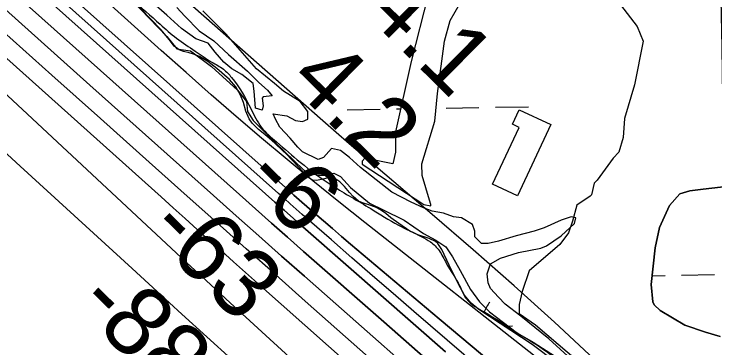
# Model space of a CAD drawing. Extents: x 3887375 to 3925618, y 296674 to 322633.
# Drawn here: x 3896096 to 3896776, y 312224 to 312548 of the extents above; entities that cross this region are included whole.
import ezdxf

# ---------------------------------------------------------------- set-up
doc = ezdxf.new("R2010")
doc.units = 0
for name, color, linetype in [('V-BLDG-OTLN', 7, 'Continuous'), ('V-GRID-MAJR', 7, 'Continuous'), ('V-RIVR-EDGE', 7, 'Continuous'), ('V-RIVR-JETY', 7, 'Continuous'), ('V-RIVR-RANG', 7, 'Continuous'), ('V-TOPO-DPTH', 7, 'Continuous'), ('V-TOPO-MAJR', 7, 'Continuous'), ('V-TOPO-MINR', 7, 'Continuous'), ('V-TOPO-SHOR', 7, 'Continuous'), ('V-TOPO-WATR', 7, 'Continuous'), ('V-WETL-SWMP', 7, 'Continuous')]:
    doc.layers.add(name, color=color, linetype=linetype)

msp = doc.modelspace()

# ---------------------------------------------------------------- linework, layer by layer
at = {"layer": 'V-BLDG-OTLN'}
msp.add_lwpolyline([(3896560.37, 312383.21), (3896586.1, 312438.39), (3896579.59, 312441.42), (3896586.08, 312455.35), (3896616.75, 312441.05), (3896584.52, 312371.94)], close=True, dxfattribs=at)
at = {"layer": 'V-GRID-MAJR'}
msp.add_spline([(3896958.33, 302197.09), (3896856.11, 308255.12), (3896753.86, 314315.07), (3896651.61, 320375.03), (3896651.57, 320376.96)], degree=3, dxfattribs=at)
at = {"layer": 'V-RIVR-EDGE'}
msp.add_spline([(3896115.81, 312736.34), (3896123.65, 312723.71), (3896129.94, 312714.39), (3896135.57, 312703.73), (3896139.52, 312690.42), (3896139.84, 312681.44), (3896138.16, 312674.8), (3896136.82, 312674.13), (3896128.53, 312683.13), (3896119.59, 312696.46), (3896111.3, 312706.79), (3896107.31, 312707.79), (3896104.98, 312706.47), (3896104.3, 312701.15), (3896107.93, 312688.84), (3896111.24, 312681.18), (3896123.51, 312667.18), (3896140.75, 312647.19), (3896160.96, 312617.21), (3896188.48, 312584.89), (3896210.04, 312563.22), (3896237.58, 312538.54), (3896253.51, 312524.87), (3896271.43, 312512.52), (3896287.7, 312501.84), (3896298.99, 312494.83), (3896306.95, 312486.83), (3896325.83, 312456.19), (3896335.76, 312438.54), (3896350.69, 312424.2), (3896373.59, 312404.53), (3896404.79, 312381.84), (3896441.98, 312359.47), (3896468.87, 312343.44), (3896491.13, 312332.41), (3896500.09, 312327.07), (3896508.39, 312318.73), (3896515.34, 312306.41), (3896528.25, 312284.43), (3896534.87, 312271.78), (3896552.8, 312258.77), (3896583.01, 312239.74), (3896613.56, 312220.04), (3896639.77, 312198.69), (3896665.32, 312175.69), (3896698.52, 312152.99), (3896718.44, 312138.98), (3896746.97, 312114.63), (3896768.21, 312094.29), (3896793.75, 312068.29), (3896812.65, 312048.29), (3896828.9, 312029.96), (3896844.47, 312006.31), (3896867.36, 311982.32), (3896895.89, 311955.97), (3896948.98, 311909.95), (3896976.52, 311885.61), (3896985.15, 311878.61), (3896997.77, 311872.92), (3897005.41, 311870.24), (3897020.03, 311862.89), (3897041.6, 311845.88), (3897061.18, 311830.87), (3897070.14, 311823.86), (3897078.77, 311813.86), (3897087.7, 311797.55), (3897092.33, 311785.56), (3897096.96, 311776.91), (3897111.21, 311756.25), (3897119.5, 311747.25), (3897129.46, 311738.58), (3897149.37, 311722.57), (3897170.94, 311704.56), (3897186.2, 311690.56), (3897201.78, 311670.24), (3897228.63, 311633.26), (3897264.74, 311581.63), (3897280, 311564.96), (3897305.21, 311539.96), (3897328.43, 311515.63), (3897360.94, 311485.95), (3897388.81, 311458.28), (3897419.34, 311434.26), (3897433.94, 311420.26), (3897454.49, 311394.6), (3897475.04, 311368.28), (3897490.64, 311354.61), (3897505.56, 311336.62), (3897515.83, 311319.63), (3897527.76, 311305.3), (3897546.67, 311288.3), (3897564.61, 311280.6), (3897578.22, 311271.26), (3897592.82, 311257.92), (3897613.06, 311238.59), (3897630.3, 311218.92), (3897644.55, 311200.6), (3897648.87, 311196.6), (3897654.85, 311195.92), (3897664.81, 311187.91), (3897681.4, 311173.9), (3897695.99, 311156.24), (3897728.16, 311123.24), (3897747.72, 311099.25), (3897753.68, 311088.26), (3897756.67, 311085.6), (3897762.65, 311082.92), (3897779.57, 311067.58), (3897798.47, 311046.92), (3897815.39, 311028.59), (3897831.98, 311014.58), (3897852.23, 310999.9), (3897867.82, 310985.56), (3897880.75, 310970.23), (3897894, 310949.25), (3897907.58, 310928.6), (3897922.16, 310908.28), (3897948.03, 310879.62), (3897967.26, 310856.62), (3897987.83, 310835.29), (3898011.71, 310813.28), (3898048.56, 310785.26), (3898064.49, 310774.25), (3898081.41, 310759.24), (3898099.65, 310738.91), (3898112.92, 310724.58), (3898123.19, 310708.59), (3898130.8, 310696.27), (3898136.77, 310688.94), (3898147.38, 310677.27), (3898159.99, 310664.27), (3898168.95, 310655.27), (3898196.47, 310623.61), (3898206.08, 310609.29), (3898214.03, 310600.63), (3898230.28, 310581.96), (3898242.21, 310565.31), (3898262.44, 310541.31), (3898281.68, 310521.32), (3898296.6, 310505.98), (3898340.41, 310470.29), (3898350.02, 310459.29), (3898356.97, 310445.31), (3898373.55, 310425.98), (3898390.14, 310409.65), (3898399.44, 310404.64), (3898413.38, 310395.29), (3898421.67, 310387.29), (3898429.97, 310378.62), (3898436.58, 310363.31), (3898463.44, 310334.65), (3898482.35, 310314.65), (3898496.61, 310298.32), (3898513.19, 310279.65), (3898535.74, 310254.66), (3898547.35, 310241.99), (3898560.27, 310224.67), (3898576.51, 310203.01), (3898592.1, 310187.68), (3898611.34, 310166.02), (3898633.55, 310138.69), (3898638.19, 310134.36), (3898642.51, 310133.02), (3898652.14, 310127.67), (3898657.79, 310123.67), (3898665.42, 310115.67), (3898676.69, 310101.68), (3898685.97, 310090.68), (3898692.61, 310085.34), (3898699.25, 310080.34), (3898707.87, 310070.01), (3898714.49, 310056.36), (3898718.44, 310043.71), (3898720.43, 310041.05), (3898727.4, 310036.37), (3898760.27, 310015.01), (3898774.22, 310006), (3898785.49, 309994.33), (3898801.4, 309973.34), (3898808.69, 309959.36), (3898822.61, 309942.36), (3898837.86, 309924.7), (3898844.83, 309916.37), (3898858.75, 309899.04), (3898871.35, 309885.38), (3898894.54, 309850.41), (3898899.85, 309846.73), (3898908.49, 309840.73), (3898917.12, 309838.05), (3898920.44, 309835.71), (3898928.06, 309822.72), (3898935.35, 309812.73), (3898943.64, 309802.73), (3898951.92, 309787.75), (3898962.85, 309772.42), (3898972.46, 309757.44), (3898979.1, 309752.43), (3898987.07, 309749.09), (3898990.72, 309745.09), (3899001.98, 309727.77), (3899013.26, 309715.44), (3899031.17, 309696.44), (3899044.76, 309680.11), (3899055.7, 309665.45), (3899064.98, 309653.79), (3899074.59, 309640.13), (3899085.54, 309630.79), (3899093.85, 309628.11), (3899099.17, 309628.1), (3899103.15, 309626.09), (3899108.12, 309616.11), (3899114.74, 309606.45), (3899123.68, 309591.13), (3899128.32, 309582.8), (3899128.31, 309580.47), (3899127.62, 309569.17), (3899127.94, 309565.84), (3899132.92, 309561.51), (3899159.78, 309529.19), (3899190.96, 309497.19), (3899204.88, 309480.52), (3899212.17, 309470.2), (3899224.78, 309457.2), (3899244.68, 309437.53), (3899252.64, 309429.86), (3899261.93, 309422.85), (3899272.56, 309415.84), (3899279.52, 309406.52), (3899287.47, 309396.19), (3899300.06, 309376.54), (3899311.33, 309362.54), (3899327.91, 309343.22), (3899342.17, 309325.56), (3899360.07, 309304.56), (3899377.31, 309282.9), (3899414.45, 309240.58), (3899433.35, 309219.58), (3899447.28, 309203.92), (3899464.53, 309184.92), (3899479.11, 309166.93), (3899493.37, 309149.94)], degree=3, dxfattribs=at)
at = {"layer": 'V-RIVR-JETY'}
for points in [[(3896210.38, 312561.49), (3896244.09, 312526.69), (3896253.87, 312514.73), (3896260.4, 312513.64), (3896266.92, 312512.55), (3896287.59, 312497.33), (3896312.6, 312474.49), (3896321.3, 312463.62), (3896322.38, 312453.83), (3896327.82, 312445.13), (3896335.43, 312437.52), (3896348.48, 312424.47), (3896376.76, 312397.28), (3896383.28, 312394.02), (3896390.89, 312391.85), (3896398.5, 312391.85), (3896406.12, 312394.02), (3896412.64, 312390.76), (3896422.43, 312379.88), (3896440.91, 312364.66), (3896453.96, 312358.14), (3896474.63, 312348.35), (3896493.11, 312335.3), (3896505.07, 312328.77), (3896514.86, 312322.25), (3896521.39, 312312.46), (3896529, 312299.41), (3896538.78, 312280.93), (3896547.48, 312268.97), (3896557.27, 312259.18), (3896584.46, 312238.52), (3896599.68, 312229.82), (3896621.43, 312215.68)], [(3896253.87, 312554.96), (3896261.49, 312546.26), (3896275.62, 312532.13), (3896289.76, 312522.34), (3896303.9, 312509.29), (3896322.38, 312492.98), (3896327.82, 312487.54), (3896333.26, 312482.1), (3896341.96, 312474.49), (3896346.31, 312469.05), (3896337.61, 312467.97), (3896336.52, 312466.88), (3896337.61, 312459.27), (3896336.52, 312454.92), (3896330, 312457.09), (3896328.91, 312473.4), (3896327.82, 312481.02), (3896316.95, 312489.72), (3896307.16, 312495.15), (3896299.55, 312501.68), (3896290.85, 312511.46), (3896284.32, 312520.16), (3896272.36, 312524.51), (3896258.22, 312534.3), (3896244.09, 312547.35), (3896223.43, 312565.84)], [(3896651.88, 312199.37), (3896614.91, 312233.08), (3896587.72, 312254.83), (3896572.49, 312266.79), (3896565.97, 312273.32), (3896558.36, 312282.01), (3896556.18, 312287.45), (3896555.1, 312296.15), (3896558.36, 312305.94), (3896568.15, 312311.38), (3896585.54, 312316.81), (3896607.29, 312321.16), (3896612.73, 312323.34), (3896626.87, 312333.12), (3896639.92, 312345.09), (3896641, 312350.52), (3896636.65, 312351.61), (3896626.87, 312348.35), (3896610.56, 312340.74), (3896600.77, 312337.47), (3896583.37, 312333.12), (3896565.97, 312327.69), (3896556.18, 312325.51), (3896549.66, 312325.51), (3896543.13, 312332.04), (3896543.13, 312337.47), (3896540.96, 312344), (3896530.08, 312350.52), (3896522.47, 312351.61), (3896512.69, 312354.87), (3896501.81, 312357.05), (3896493.11, 312360.31), (3896481.15, 312365.75), (3896462.66, 312375.53), (3896432.22, 312399.46), (3896421.34, 312409.25), (3896412.64, 312415.77), (3896403.94, 312417.95), (3896396.33, 312409.25), (3896390.89, 312407.07), (3896375.67, 312414.68), (3896371.32, 312419.03), (3896363.71, 312427.73), (3896353.92, 312438.61), (3896349.57, 312446.22), (3896347.39, 312451.66), (3896360.44, 312449.48), (3896369.14, 312445.13), (3896375.67, 312444.04), (3896381.11, 312446.22), (3896381.11, 312453.83), (3896373.49, 312463.62), (3896357.18, 312473.4), (3896348.48, 312481.02), (3896331.08, 312495.15), (3896301.72, 312528.86), (3896278.89, 312551.7)]]:
    msp.add_lwpolyline(points, dxfattribs=at)
at = {"layer": 'V-TOPO-DPTH'}
for points in [[(3896837.32, 311881.95), (3896755.07, 311957.29), (3896700.46, 312007.02), (3896645.67, 312056.54), (3896590.6, 312105.75), (3896535.35, 312154.76), (3896377.65, 312293.8), (3896355.51, 312313.36), (3896333.4, 312332.95), (3896311.33, 312352.59), (3896289.29, 312372.26), (3896169.34, 312479.5), (3896087.34, 312552.79), (3896005.31, 312626.06), (3895923.25, 312699.29), (3895841.17, 312772.5), (3895622.31, 312967.62), (3895604.76, 312983.24), (3895587.2, 312998.83), (3895569.6, 313014.39), (3895551.99, 313029.92), (3895236.78, 313307.47), (3895189.92, 313348.65)], [(3895189.92, 313348.65), (3895236.78, 313307.47), (3895551.99, 313029.92), (3895569.6, 313014.39), (3895587.2, 312998.83), (3895604.76, 312983.24), (3895622.31, 312967.62), (3895841.17, 312772.5), (3895923.25, 312699.29), (3896005.31, 312626.06), (3896087.34, 312552.79), (3896169.34, 312479.5), (3896289.29, 312372.26), (3896311.33, 312352.59), (3896333.4, 312332.95), (3896355.51, 312313.36), (3896377.65, 312293.8), (3896535.35, 312154.76), (3896590.6, 312105.75), (3896645.67, 312056.54), (3896700.46, 312007.02), (3896755.07, 311957.29), (3896837.32, 311881.95)], [(3896509.12, 312201.47), (3896454.66, 312249.48), (3896376.83, 312317.89), (3896361.22, 312331.64), (3896345.64, 312345.41), (3896330.09, 312359.22), (3896314.57, 312373.06), (3896020.47, 312635.71), (3895950.23, 312698.41), (3895879.97, 312761.09), (3895809.68, 312823.73), (3895739.38, 312886.36), (3895646.6, 312968.96), (3895622.66, 312990.25), (3895598.7, 313011.53), (3895574.71, 313032.79), (3895550.72, 313054.03), (3895452.04, 313141.28), (3895378.64, 313206.07), (3895305.16, 313270.77), (3895231.56, 313335.34)], [(3895231.56, 313335.34), (3895305.16, 313270.77), (3895378.64, 313206.07), (3895452.04, 313141.28), (3895550.72, 313054.03), (3895574.71, 313032.79), (3895598.7, 313011.53), (3895622.66, 312990.25), (3895646.6, 312968.96), (3895739.38, 312886.36), (3895809.68, 312823.73), (3895879.97, 312761.09), (3895950.23, 312698.41), (3896020.47, 312635.71), (3896314.57, 312373.06), (3896330.09, 312359.22), (3896345.64, 312345.41), (3896361.22, 312331.64), (3896376.83, 312317.89), (3896454.66, 312249.48), (3896509.12, 312201.47)], [(3896911.13, 311975.5), (3896659.03, 312213.13), (3896620.32, 312249.04), (3896581.25, 312284.53), (3896541.61, 312319.4), (3896501.61, 312353.86), (3896446.92, 312400.21), (3896434.01, 312411.21), (3896421.15, 312422.26), (3896408.34, 312433.39), (3896395.58, 312444.56), (3896056.67, 312742.99), (3895991.6, 312800.2), (3895926.48, 312857.34), (3895861.27, 312914.39), (3895796, 312971.37), (3895713.19, 313043.56), (3895689.26, 313064.38), (3895665.31, 313085.16), (3895641.32, 313105.89), (3895617.3, 313126.6), (3895451.02, 313269.64), (3895380.51, 313331.5)], [(3896560.59, 312208.81), (3896508.54, 312252.38), (3896422.34, 312325.05), (3896413.55, 312332.5), (3896404.79, 312339.98), (3896396.07, 312347.5), (3896387.38, 312355.06), (3896375.09, 312365.81), (3896372.56, 312368.02), (3896370.04, 312370.24), (3896367.53, 312372.47), (3896365.02, 312374.7), (3895641.14, 313019.69)], [(3895641.14, 313019.69), (3896365.02, 312374.7), (3896367.53, 312372.47), (3896370.04, 312370.24), (3896372.56, 312368.02), (3896375.09, 312365.81), (3896387.38, 312355.06), (3896396.07, 312347.5), (3896404.79, 312339.98), (3896413.55, 312332.5), (3896422.34, 312325.05), (3896508.54, 312252.38), (3896560.59, 312208.81)], [(3895829.48, 312829.11), (3896339.81, 312373.87), (3896348.83, 312365.85), (3896357.86, 312357.84), (3896366.91, 312349.86), (3896375.98, 312341.89), (3896420.55, 312302.84), (3896451.91, 312275.36), (3896483.29, 312247.9), (3896514.68, 312220.44)], [(3895829.48, 312829.11), (3896339.81, 312373.87), (3896348.83, 312365.85), (3896357.86, 312357.84), (3896366.91, 312349.86), (3896375.98, 312341.89), (3896420.55, 312302.84), (3896451.91, 312275.36), (3896483.29, 312247.9), (3896514.68, 312220.44)]]:
    msp.add_lwpolyline(points, dxfattribs=at)
at = {"layer": 'V-TOPO-MAJR'}
msp.add_lwpolyline([(3896790.99, 311901.9), (3896760.73, 311929.85), (3896730.32, 311957.65), (3896699.71, 311985.22), (3896668.95, 312012.63), (3896378.43, 312269.61), (3896349.76, 312295.01), (3896321.11, 312320.45), (3896292.52, 312345.94), (3896263.95, 312371.47), (3896226.81, 312404.71), (3896179.69, 312446.87), (3896132.56, 312489.02), (3896085.41, 312531.15), (3896038.26, 312573.27), (3895598.03, 312966.3), (3895586.88, 312976.23), (3895575.71, 312986.14), (3895564.52, 312996.01), (3895553.31, 313005.87), (3894986.85, 313502.45)], dxfattribs=at)
at = {"layer": 'V-TOPO-MINR'}
for points in [[(3896363.28, 312215.22), (3896305.6, 312268.01), (3896296.13, 312276.7), (3896286.68, 312285.41), (3896277.26, 312294.14), (3896267.85, 312302.9), (3895660.77, 312869.65), (3895643.53, 312885.67), (3895626.24, 312901.65), (3895608.88, 312917.55), (3895591.48, 312933.39), (3895557.57, 312964.14), (3895555.62, 312965.87), (3895543.61, 312976.26), (3895537.09, 312981.86), (3895530.53, 312987.42), (3895523.94, 312992.93), (3895517.31, 312998.4), (3894948.01, 313464.64)], [(3896805.97, 311866.54), (3896332.24, 312286.93), (3896320.48, 312297.38), (3896308.73, 312307.84), (3896296.99, 312318.32), (3896285.27, 312328.81), (3896273.55, 312339.32), (3896261.84, 312349.82), (3896250.13, 312360.32), (3896238.42, 312370.83), (3895576.2, 312965.12), (3895570.81, 312969.93), (3895565.4, 312974.74), (3895559.97, 312979.52), (3895554.53, 312984.28), (3895408.87, 313111.11), (3895330.41, 313179.07), (3895251.7, 313246.74), (3895172.63, 313313.98), (3895093.31, 313380.93)], [(3896829.51, 312021.55), (3896776.13, 312069.94), (3896721.98, 312117.43), (3896666.68, 312163.57), (3896610.61, 312208.81), (3896436.36, 312345.89), (3896411.03, 312366.05), (3896385.85, 312386.4), (3896360.9, 312407.03), (3896336.1, 312427.85), (3896311.51, 312448.92), (3896287.04, 312470.13), (3896262.77, 312491.55), (3896238.61, 312513.12), (3895653.85, 313039.8), (3895645.67, 313047.11), (3895637.47, 313054.39), (3895629.22, 313061.61), (3895620.93, 313068.8), (3895329.44, 313320.08), (3895274.25, 313367.53)], [(3896837.32, 311881.95), (3896755.07, 311957.29), (3896700.46, 312007.02), (3896645.67, 312056.54), (3896590.6, 312105.75), (3896535.35, 312154.76), (3896377.65, 312293.8), (3896355.51, 312313.36), (3896333.4, 312332.95), (3896311.33, 312352.59), (3896289.29, 312372.26), (3896169.34, 312479.5), (3896087.34, 312552.79), (3896005.31, 312626.06), (3895923.25, 312699.29), (3895841.17, 312772.5), (3895622.31, 312967.62), (3895604.76, 312983.24), (3895587.2, 312998.83), (3895569.6, 313014.39), (3895551.99, 313029.92), (3895236.78, 313307.47), (3895189.92, 313348.65)], [(3896509.12, 312201.47), (3896454.66, 312249.48), (3896376.83, 312317.89), (3896361.22, 312331.64), (3896345.64, 312345.41), (3896330.09, 312359.22), (3896314.57, 312373.06), (3896020.47, 312635.71), (3895950.23, 312698.41), (3895879.97, 312761.09), (3895809.68, 312823.73), (3895739.38, 312886.36), (3895646.6, 312968.96), (3895622.66, 312990.25), (3895598.7, 313011.53), (3895574.71, 313032.79), (3895550.72, 313054.03), (3895452.04, 313141.28), (3895378.64, 313206.07), (3895305.16, 313270.77), (3895231.56, 313335.34)], [(3896307.15, 312212.77), (3896282.94, 312234.86), (3896258.74, 312256.97), (3896234.56, 312279.09), (3896210.39, 312301.23), (3896101.84, 312400.72), (3896023.3, 312472.51), (3895944.64, 312544.15), (3895865.79, 312615.58), (3895786.8, 312686.86), (3895557.3, 312893.42), (3895539.22, 312909.62), (3895521.09, 312925.76), (3895502.89, 312941.82), (3895484.64, 312957.83), (3895157.54, 313243.31), (3895112.79, 313282.13), (3895067.88, 313320.76)], [(3896560.59, 312208.81), (3896508.54, 312252.38), (3896422.34, 312325.05), (3896413.55, 312332.5), (3896404.79, 312339.98), (3896396.07, 312347.5), (3896387.38, 312355.06), (3896375.09, 312365.81), (3896372.56, 312368.02), (3896370.04, 312370.24), (3896367.53, 312372.47), (3896365.02, 312374.7), (3895641.14, 313019.69)], [(3896888.25, 311911.61), (3896483.93, 312259.6), (3896463.85, 312276.92), (3896443.81, 312294.27), (3896423.81, 312311.67), (3896403.83, 312329.1), (3896375.54, 312353.86), (3896369.74, 312358.95), (3896363.95, 312364.05), (3896358.18, 312369.16), (3896352.42, 312374.28), (3895735, 312924.74)], [(3896514.68, 312220.44), (3896483.29, 312247.9), (3896451.91, 312275.36), (3896420.55, 312302.84), (3896375.98, 312341.89), (3896366.91, 312349.86), (3896357.86, 312357.84), (3896348.83, 312365.85), (3896339.81, 312373.87), (3895829.48, 312829.11)]]:
    msp.add_lwpolyline(points, dxfattribs=at)
at = {"layer": 'V-TOPO-SHOR'}
for points in [[(3896497.76, 312567.48), (3896481.18, 312502.19), (3896466.04, 312434.07), (3896466.17, 312414.23), (3896463.41, 312402.88), (3896436.45, 312408.37), (3896433.63, 312405.52), (3896433.65, 312402.69), (3896493.42, 312363.4), (3896500.52, 312362.03), (3896500.51, 312363.45), (3896499.06, 312367.69), (3896491.82, 312391.73), (3896491.75, 312403.07), (3896504.23, 312444.24), (3896506.89, 312471.18), (3896513.64, 312522.24), (3896519.18, 312542.12), (3896592.04, 312668.71)], [(3896670.59, 312575.7), (3896700.6, 312536.22), (3896706.36, 312522.09), (3896698.14, 312479.52), (3896688.44, 312446.86), (3896687.14, 312428.43), (3896682.98, 312414.23), (3896677.35, 312408.53)], [(3896677.35, 312408.53), (3896661.9, 312387.17), (3896659.08, 312384.32), (3896656.32, 312372.97), (3896654.92, 312371.54), (3896642.22, 312362.95), (3896638.07, 312347.34), (3896633.89, 312335.98), (3896625.46, 312324.58), (3896595.87, 312298.88), (3896588.92, 312279), (3896586.17, 312266.23), (3896586.22, 312257.73), (3896601.88, 312246.49), (3896654.61, 312201.49), (3896668.88, 312185.99), (3896673.19, 312177.52), (3896669.92, 312166.73)], [(3896790.12, 312381.29), (3896764.63, 312378.29), (3896751.89, 312376.79), (3896741.99, 312373.89), (3896732.14, 312362.49), (3896722.36, 312341.17), (3896718.24, 312321.31), (3896714.22, 312285.85), (3896715.75, 312268.86), (3896717.18, 312266.04), (3896722.89, 312260.4), (3896747.07, 312246.39), (3896766.95, 312239.44), (3896781.15, 312235.28)]]:
    msp.add_lwpolyline(points, dxfattribs=at)
at = {"layer": 'V-TOPO-WATR'}
msp.add_lwpolyline([(3896911.13, 311975.5), (3896659.03, 312213.13), (3896620.32, 312249.04), (3896581.25, 312284.53), (3896541.61, 312319.4), (3896501.61, 312353.86), (3896446.92, 312400.21), (3896434.01, 312411.21), (3896421.15, 312422.26), (3896408.34, 312433.39), (3896395.58, 312444.56), (3896056.67, 312742.99), (3895991.6, 312800.2), (3895926.48, 312857.34), (3895861.27, 312914.39), (3895796, 312971.37), (3895713.19, 313043.56), (3895689.26, 313064.38), (3895665.31, 313085.16), (3895641.32, 313105.89), (3895617.3, 313126.6), (3895451.02, 313269.64), (3895380.51, 313331.5)], dxfattribs=at)
at = {"layer": 'V-WETL-SWMP'}
for p, q in [((3896419.15, 312455.39), (3896451.15, 312455.94)), ((3896467.14, 312456.21), (3896470.97, 312456.28)), ((3896515.14, 312457.04), (3896547.13, 312457.58)), ((3896563.13, 312457.86), (3896595.13, 312458.41)), ((3896743.87, 312294.76), (3896775.86, 312295.31)), ((3896715.17, 312294.27), (3896727.87, 312294.49)), ((3896571.68, 312245.37), (3896579.62, 312245.51))]:
    msp.add_line(p, q, dxfattribs=at)
for points in [[(3896315.54, 312469.72), (3896310.91, 312477.86), (3896304.89, 312484.79), (3896292.47, 312495.46), (3896283.87, 312502.37), (3896275.67, 312507.29), (3896269.89, 312509.44), (3896265.7, 312510.61), (3896260.11, 312512.17), (3896256.12, 312513.73), (3896251.32, 312517.29), (3896246.7, 312523.43), (3896238.27, 312533.53), (3896199.18, 312574.08), (3896162.67, 312616.25), (3896144.23, 312635.64), (3896117.33, 312669.31), (3896110.29, 312680.81), (3896104.61, 312696.5), (3896101.36, 312706.04), (3896099.53, 312712.4), (3896097.29, 312720.35), (3896094.26, 312726.3)], [(3896497.76, 312567.48), (3896481.18, 312502.19), (3896466.04, 312434.07), (3896466.17, 312414.23), (3896463.41, 312402.88), (3896436.45, 312408.37), (3896433.63, 312405.52), (3896433.65, 312402.69), (3896493.42, 312363.4), (3896500.52, 312362.03), (3896500.51, 312363.45), (3896499.06, 312367.69), (3896491.82, 312391.73), (3896491.75, 312403.07), (3896504.23, 312444.24), (3896506.89, 312471.18), (3896513.64, 312522.24), (3896519.18, 312542.12), (3896592.04, 312668.71)], [(3896670.59, 312575.7), (3896700.6, 312536.22), (3896706.36, 312522.09), (3896698.14, 312479.52), (3896688.43, 312446.86), (3896687.14, 312428.43), (3896682.98, 312414.23), (3896677.35, 312408.53), (3896661.9, 312387.17), (3896659.08, 312384.32), (3896656.32, 312372.97), (3896654.92, 312371.54), (3896642.22, 312362.95), (3896638.07, 312347.34), (3896633.89, 312335.98), (3896625.46, 312324.58), (3896595.87, 312298.88), (3896588.92, 312279), (3896586.17, 312266.23), (3896586.22, 312257.73), (3896601.89, 312246.49), (3896654.61, 312201.49)], [(3896622.44, 312209.73), (3896598.83, 312227.49), (3896547.05, 312261.6), (3896539.64, 312267.52), (3896533.22, 312275.24), (3896531.41, 312278.41), (3896527.38, 312285.95), (3896518.1, 312304.41), (3896511.03, 312319.89), (3896507.21, 312325.64), (3896505, 312327.62), (3896498.81, 312330.56), (3896487.64, 312333.87), (3896480.05, 312337.61), (3896469.25, 312344.9), (3896461.45, 312350.43), (3896456.65, 312354.78), (3896451.65, 312358.33), (3896446.65, 312360.88), (3896440.07, 312363.03), (3896435.08, 312364.59), (3896430.29, 312366.55), (3896425.08, 312371.09), (3896421.47, 312375.25), (3896416.66, 312380.79), (3896412.05, 312385.34), (3896407.25, 312388.7), (3896402.66, 312389.86), (3896395.91, 312388.03), (3896389.34, 312386.79), (3896385.36, 312387.16), (3896382.96, 312388.54), (3896380.36, 312390.71), (3896376.15, 312395.46), (3896371.54, 312400.21), (3896365.32, 312406.94), (3896360.11, 312412.48), (3896356.7, 312415.64), (3896349.29, 312422.76), (3896343.48, 312427.9), (3896337.68, 312432.84), (3896333.08, 312436.39), (3896327.06, 312442.32), (3896323.85, 312446.68), (3896320.82, 312454.03), (3896318.37, 312462.38), (3896315.54, 312469.72)], [(3896781.15, 312235.28), (3896766.95, 312239.44), (3896747.07, 312246.39), (3896722.89, 312260.4), (3896717.18, 312266.04), (3896715.75, 312268.86), (3896714.22, 312285.85), (3896718.24, 312321.31), (3896722.36, 312341.17), (3896732.14, 312362.49), (3896741.98, 312373.89), (3896751.89, 312376.79), (3896764.63, 312378.29), (3896790.12, 312381.29)]]:
    msp.add_lwpolyline(points, dxfattribs=at)
msp.add_arc((3896584.85, 312246.07), 35.25, 140.21154, 159.46927, dxfattribs=at)

# ---------------------------------------------------------------- texts
at = {"layer": 'V-RIVR-RANG'}
for s, rotation, p in [('4.1', 315.35833, (3896432.25, 312552.22)), ('4.2', 315.35833, (3896360.48, 312482.56)), ('-6', 315.35833, (3896316.1, 312385.84)), ('-63', 315.644, (3896222.95, 312336.72)), ('-88', 315.644, (3896153.99, 312264.29))]:
    msp.add_text(s, height=67, rotation=rotation, dxfattribs=at).set_placement(p)

doc.saveas('drawing.dxf')
